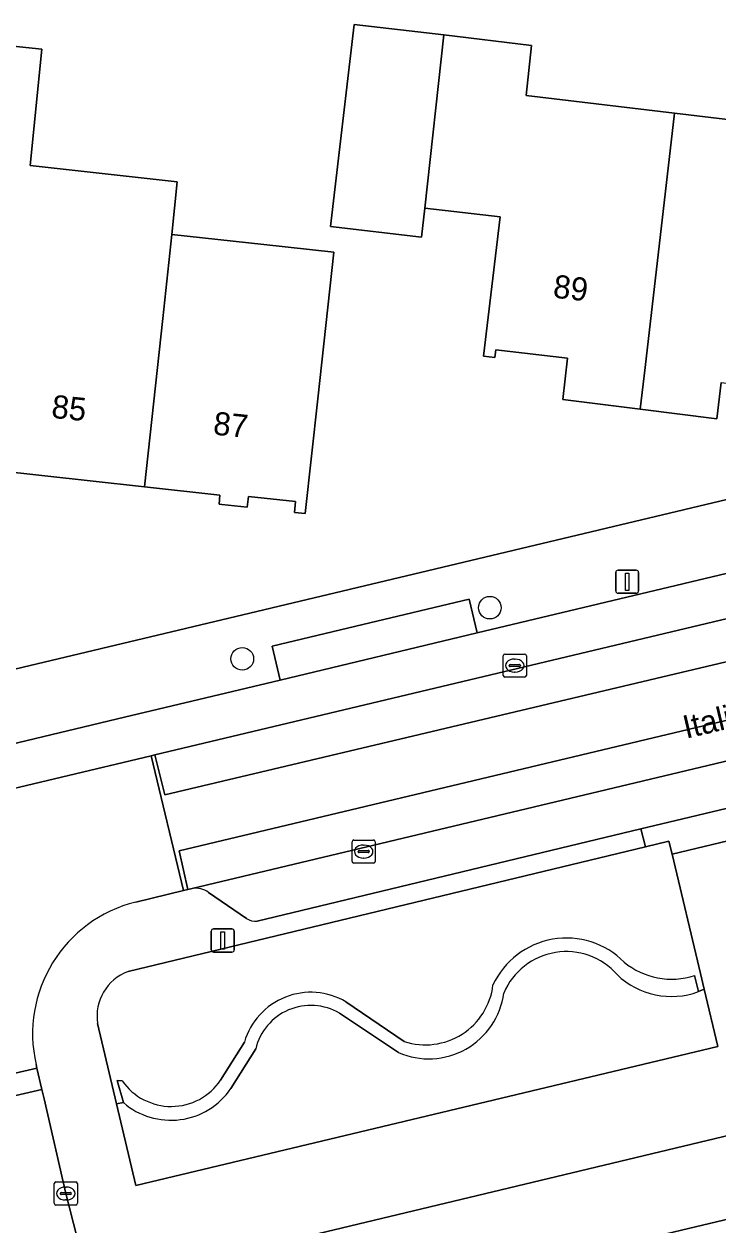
# Model space of a CAD drawing. Extents: x 162082 to 163401, y 388089 to 388636.
# Drawn here: x 163037.2 to 163067.2, y 388260.7 to 388312.7 of the extents above; entities that cross this region are included whole.
import ezdxf

# ---------------------------------------------------------------- set-up
doc = ezdxf.new("R2010")
doc.units = 0
for name, color, linetype in [('IMGEO_Boom', 7, 'Continuous'), ('IMGEO_Erf', 7, 'Continuous'), ('IMGEO_Fietspad_gesloten', 7, 'Continuous'), ('IMGEO_Groenvoorziening', 7, 'Continuous'), ('IMGEO_Haag', 7, 'Continuous'), ('IMGEO_Kolk', 7, 'Continuous'), ('IMGEO_Lichtmast', 7, 'Continuous'), ('IMGEO_Openbare_ruimte_label', 7, 'Continuous'), ('IMGEO_Pand', 7, 'Continuous'), ('IMGEO_Pand_nummerreeks', 7, 'Continuous'), ('IMGEO_Parkeervlak_gesloten', 7, 'Continuous'), ('IMGEO_Parkeervlak_open', 7, 'Continuous'), ('IMGEO_Rijbaan_lokaal_gesloten', 7, 'Continuous'), ('IMGEO_Rijbaan_lokaal_open', 7, 'Continuous'), ('IMGEO_Voetpad_open', 7, 'Continuous')]:
    doc.layers.add(name, color=color, linetype=linetype)

msp = doc.modelspace()

# ---------------------------------------------------------------- linework, layer by layer
at = {"layer": 'IMGEO_Boom'}
for centre in [(163057.316, 388287.412), (163046.616, 388285.197)]:
    msp.add_circle(centre, 0.489, dxfattribs=at)
at = {"layer": 'IMGEO_Erf'}
for points in [[(163013.441, 388370.076), (163002.97, 388276.7), (163142.597, 388309.979)], [(163067.313, 388297.148), (163067.132, 388295.572), (163063.818, 388295.992), (163060.474, 388296.416), (163060.677, 388298.195), (163057.569, 388298.563), (163057.53, 388298.237), (163057.045, 388298.294), (163057.757, 388304.31), (163054.505, 388304.695), (163054.356, 388303.436), (163050.421, 388303.902), (163051.455, 388312.636), (163055.325, 388312.178), (163059.122, 388311.728), (163058.883, 388309.554), (163065.297, 388308.795), (163069.042, 388308.351)], [(163034.227, 388311.956), (163037.954, 388311.567), (163037.44, 388306.528), (163043.804, 388305.828), (163043.564, 388303.552), (163047.541, 388303.115), (163050.577, 388302.781), (163049.881, 388296.449), (163049.334, 388291.478), (163048.865, 388291.53), (163048.917, 388291.999), (163046.882, 388292.222), (163046.831, 388291.754), (163045.738, 388291.874), (163045.609, 388291.888), (163045.651, 388292.274), (163042.391, 388292.633), (163040.043, 388292.891), (163035.976, 388293.338)], [(163087.681, 388256.901), (163086.52, 388261.764), (163087.221, 388261.933), (163086.135, 388266.466), (163083.409, 388265.815), (163082.833, 388268.229), (163042.708, 388258.625)], [(163062.455, 388259.741), (163068.38, 388261.15), (163068.27, 388261.61), (163068.57, 388261.682), (163069.727, 388256.818)]]:
    msp.add_lwpolyline(points, dxfattribs=at)
at = {"layer": 'IMGEO_Fietspad_gesloten'}
msp.add_lwpolyline([(163141.609, 388300.211), (163043.88, 388276.901), (163044.264, 388275.221), (163044.446, 388275.265), (163073.982, 388282.31), (163094.971, 388287.303), (163095.188, 388287.358), (163101.035, 388288.756), (163105.165, 388289.714), (163125.159, 388294.458), (163144.167, 388298.989)], dxfattribs=at)
at = {"layer": 'IMGEO_Groenvoorziening'}
for points in [[(163066.167, 388271.5), (163066.332, 388270.809), (163066.582, 388270.914), (163066.421, 388271.593), (163065.198, 388276.749), (163065.059, 388277.308), (163064.037, 388277.065), (163041.676, 388271.679)], [(163066.332, 388270.809), (163066.167, 388271.5)], [(163067.169, 388268.441), (163066.582, 388270.914), (163066.332, 388270.809)], [(163053.616, 388268.653), (163051.095, 388270.368)], [(163051.095, 388270.368), (163053.616, 388268.653)], [(163050.817, 388269.873), (163053.365, 388268.172)], [(163053.365, 388268.172), (163050.817, 388269.873)], [(163040.358, 388269.435), (163041.18, 388265.957), (163041.475, 388266.008), (163041.208, 388266.963), (163041.429, 388266.95)], [(163041.475, 388266.008), (163041.18, 388265.957), (163042.016, 388262.421), (163067.169, 388268.441)], [(163046.707, 388268.628), (163045.678, 388266.98)], [(163045.678, 388266.98), (163046.707, 388268.628)], [(163046.121, 388266.614), (163047.194, 388268.33)], [(163047.194, 388268.33), (163046.121, 388266.614)], [(163041.429, 388266.95), (163041.208, 388266.963), (163041.475, 388266.008)]]:
    msp.add_lwpolyline(points, dxfattribs=at)
for centre, radius, start, end in [((163060.629, 388269.618), 3.506, 44.7247, 155.0087), ((163060.629, 388269.618), 3.506, 44.7247, 155.0087), ((163060.618, 388269.609), 2.929, 41.3265, 157.1313), ((163060.618, 388269.609), 2.929, 41.3265, 157.1313), ((163065.181, 388274.593), 3.247, 230.5896, 287.6743), ((163065.181, 388274.593), 3.247, 230.5896, 287.6743), ((163042.41, 388269.739), 2.075, 110.7283, 188.4165), ((163065.158, 388273.967), 3.369, 226.0085, 290.395), ((163065.158, 388273.967), 3.369, 226.0085, 290.395), ((163054.532, 388271.446), 2.94, 251.8437, 353.2165), ((163054.532, 388271.446), 2.94, 251.8437, 353.2165), ((163049.579, 388267.789), 2.992, 59.5506, 163.7096), ((163049.579, 388267.789), 2.992, 59.5506, 163.7096), ((163054.671, 388271.177), 3.276, 246.5076, 352.4632), ((163054.671, 388271.177), 3.276, 246.5076, 352.4632), ((163049.575, 388267.765), 2.447, 59.4962, 166.6412), ((163049.575, 388267.765), 2.447, 59.4962, 166.6412), ((163043.543, 388268.415), 2.572, 214.7254, 326.0836), ((163043.543, 388268.415), 2.572, 214.7254, 326.0836), ((163043.526, 388268.394), 3.147, 229.3203, 325.5425), ((163043.526, 388268.394), 3.147, 229.3203, 325.5425)]:
    msp.add_arc(centre, radius, start, end, dxfattribs=at)
at = {"layer": 'IMGEO_Haag'}
for points in [[(163066.332, 388270.809), (163066.167, 388271.5)], [(163053.616, 388268.653), (163051.095, 388270.368)], [(163050.817, 388269.873), (163053.365, 388268.172)], [(163046.707, 388268.628), (163045.678, 388266.98)], [(163046.121, 388266.614), (163047.194, 388268.33)], [(163041.429, 388266.95), (163041.208, 388266.963), (163041.475, 388266.008)]]:
    msp.add_lwpolyline(points, dxfattribs=at)
for centre, radius, start, end in [((163060.629, 388269.618), 3.506, 44.7247, 155.0087), ((163060.618, 388269.609), 2.929, 41.3265, 157.1313), ((163065.181, 388274.593), 3.247, 230.5896, 287.6743), ((163065.158, 388273.967), 3.369, 226.0085, 290.395), ((163054.532, 388271.446), 2.94, 251.8437, 353.2165), ((163049.579, 388267.789), 2.992, 59.5506, 163.7096), ((163054.671, 388271.177), 3.276, 246.5076, 352.4632), ((163049.575, 388267.765), 2.447, 59.4962, 166.6412), ((163043.543, 388268.415), 2.572, 214.7254, 326.0836), ((163043.526, 388268.394), 3.147, 229.3203, 325.5425)]:
    msp.add_arc(centre, radius, start, end, dxfattribs=at)
at = {"layer": 'IMGEO_Kolk'}
for p, q in [((163057.892, 388284.482), (163057.892, 388285.334)), ((163057.967, 388285.408), (163058.819, 388285.408)), ((163058.38, 388285.188), (163058.405, 388285.188)), ((163058.893, 388285.334), (163058.893, 388284.482)), ((163058.151, 388284.902), (163058.151, 388284.914)), ((163058.589, 388284.865), (163058.191, 388284.865)), ((163058.194, 388284.951), (163058.592, 388284.951)), ((163058.403, 388284.628), (163058.378, 388284.628)), ((163058.635, 388284.914), (163058.635, 388284.902)), ((163058.819, 388284.408), (163057.967, 388284.408)), ((163051.363, 388276.439), (163051.363, 388277.291)), ((163051.438, 388277.365), (163052.29, 388277.365)), ((163052.364, 388277.291), (163052.364, 388276.439)), ((163051.622, 388276.859), (163051.622, 388276.871)), ((163052.06, 388276.822), (163051.662, 388276.822)), ((163051.665, 388276.908), (163052.063, 388276.908)), ((163051.851, 388277.145), (163051.876, 388277.145)), ((163052.106, 388276.871), (163052.106, 388276.859)), ((163052.29, 388276.365), (163051.438, 388276.365)), ((163051.874, 388276.585), (163051.849, 388276.585)), ((163038.487, 388261.653), (163038.487, 388262.505)), ((163038.562, 388262.579), (163039.414, 388262.579)), ((163038.975, 388262.359), (163039, 388262.359)), ((163039.488, 388262.505), (163039.488, 388261.653)), ((163038.746, 388262.073), (163038.746, 388262.085)), ((163039.184, 388262.036), (163038.786, 388262.036)), ((163038.789, 388262.122), (163039.187, 388262.122)), ((163038.998, 388261.799), (163038.973, 388261.799)), ((163039.23, 388262.085), (163039.23, 388262.073)), ((163039.414, 388261.579), (163038.562, 388261.579))]:
    msp.add_line(p, q, dxfattribs=at)
for points in [[(163057.892, 388284.482), (163057.892, 388285.334)], [(163057.967, 388285.408), (163058.819, 388285.408)], [(163058.893, 388285.334), (163058.893, 388284.482)], [(163058.819, 388284.408), (163057.967, 388284.408)], [(163051.363, 388276.439), (163051.363, 388277.291)], [(163051.438, 388277.365), (163052.29, 388277.365)], [(163052.364, 388277.291), (163052.364, 388276.439)], [(163052.29, 388276.365), (163051.438, 388276.365)], [(163038.487, 388261.653), (163038.487, 388262.505)], [(163038.562, 388262.579), (163039.414, 388262.579)], [(163039.488, 388262.505), (163039.488, 388261.653)], [(163039.414, 388261.579), (163038.562, 388261.579)]]:
    msp.add_lwpolyline(points, dxfattribs=at)
for centre, radius, start, end in [((163057.969, 388285.332), 0.0765, 91.552, 178.448), ((163057.969, 388285.332), 0.0765, 91.552, 178.448), ((163058.817, 388285.332), 0.0765, 1.552, 88.448), ((163058.817, 388285.332), 0.0765, 1.552, 88.448), ((163058.191, 388284.911), 0.0403, 85.8775, 175.7526), ((163058.188, 388284.901), 0.0366, 178.938, 274.7102), ((163058.592, 388284.908), 0.043, 264.8664, 352.4533), ((163058.596, 388284.913), 0.0386, 1.7309, 96.639), ((163057.969, 388284.484), 0.0765, 181.552, 268.448), ((163057.969, 388284.484), 0.0765, 181.552, 268.448), ((163058.817, 388284.484), 0.0765, 271.552, 358.448), ((163058.817, 388284.484), 0.0765, 271.552, 358.448), ((163051.44, 388277.289), 0.0765, 91.552, 178.448), ((163051.44, 388277.289), 0.0765, 91.552, 178.448), ((163052.288, 388277.289), 0.0765, 1.552, 88.448), ((163052.288, 388277.289), 0.0765, 1.552, 88.448), ((163051.662, 388276.868), 0.0403, 85.8775, 175.7526), ((163051.659, 388276.858), 0.0366, 178.938, 274.7102), ((163052.063, 388276.865), 0.043, 264.8664, 352.4533), ((163052.067, 388276.87), 0.0386, 1.7309, 96.639), ((163051.44, 388276.441), 0.0765, 181.552, 268.448), ((163051.44, 388276.441), 0.0765, 181.552, 268.448), ((163052.288, 388276.441), 0.0765, 271.552, 358.448), ((163052.288, 388276.441), 0.0765, 271.552, 358.448), ((163038.564, 388262.503), 0.0765, 91.552, 178.448), ((163038.564, 388262.503), 0.0765, 91.552, 178.448), ((163039.412, 388262.503), 0.0765, 1.552, 88.448), ((163039.412, 388262.503), 0.0765, 1.552, 88.448), ((163038.786, 388262.082), 0.0403, 85.8775, 175.7526), ((163038.783, 388262.072), 0.0366, 178.938, 274.7102), ((163039.187, 388262.079), 0.043, 264.8664, 352.4533), ((163039.191, 388262.084), 0.0386, 1.7309, 96.639), ((163038.564, 388261.655), 0.0765, 181.552, 268.448), ((163038.564, 388261.655), 0.0765, 181.552, 268.448), ((163039.412, 388261.655), 0.0765, 271.552, 358.448), ((163039.412, 388261.655), 0.0765, 271.552, 358.448)]:
    msp.add_arc(centre, radius, start, end, dxfattribs=at)
for centre, major_axis, ratio, start_param, end_param in [((163058.379, 388284.908), (-0.387, 0.002), 0.722429, 4.712389, 7.853982), ((163058.404, 388284.908), (-0.39, 0.002), 0.717154, 1.570796, 4.712389), ((163051.85, 388276.865), (-0.387, 0.002), 0.722429, 4.712389, 7.853982), ((163051.875, 388276.865), (-0.39, 0.002), 0.717154, 1.570796, 4.712389), ((163038.974, 388262.079), (-0.387, 0.002), 0.722429, 4.712389, 7.853982), ((163038.999, 388262.079), (-0.39, 0.002), 0.717154, 1.570796, 4.712389)]:
    msp.add_ellipse(centre, major_axis=major_axis, ratio=ratio, start_param=start_param, end_param=end_param, dxfattribs=at)
at = {"layer": 'IMGEO_Lichtmast'}
for p, q in [((163062.757, 388288.134), (163062.757, 388288.934)), ((163062.757, 388288.934), (163062.757, 388288.134)), ((163062.857, 388289.034), (163063.647, 388289.034)), ((163063.647, 388289.034), (163062.857, 388289.034)), ((163063.747, 388288.934), (163063.747, 388288.134)), ((163063.747, 388288.134), (163063.747, 388288.934)), ((163063.647, 388288.034), (163062.857, 388288.034)), ((163062.857, 388288.034), (163063.647, 388288.034)), ((163045.275, 388272.617), (163045.275, 388273.417)), ((163045.275, 388273.417), (163045.275, 388272.617)), ((163045.375, 388273.517), (163046.165, 388273.517)), ((163046.165, 388273.517), (163045.375, 388273.517)), ((163046.265, 388273.417), (163046.265, 388272.617)), ((163046.265, 388272.617), (163046.265, 388273.417)), ((163046.165, 388272.517), (163045.375, 388272.517)), ((163045.375, 388272.517), (163046.165, 388272.517))]:
    msp.add_line(p, q, dxfattribs=at)
for points in [[(163063.177, 388288.909), (163063.327, 388288.909), (163063.327, 388288.159), (163063.177, 388288.159), (163063.177, 388288.909)], [(163045.695, 388273.392), (163045.845, 388273.392), (163045.845, 388272.642), (163045.695, 388272.642), (163045.695, 388273.392)]]:
    msp.add_lwpolyline(points, dxfattribs=at)
for centre, start, end in [((163062.857, 388288.934), 90, 180), ((163062.857, 388288.934), 90, 180), ((163063.647, 388288.934), 0, 90), ((163063.647, 388288.934), 360, 90), ((163062.857, 388288.134), 180, 270), ((163062.857, 388288.134), 180, 270), ((163063.647, 388288.134), 270, 0), ((163063.647, 388288.134), 270, 0), ((163045.375, 388273.417), 90, 180), ((163045.375, 388273.417), 90, 180), ((163046.165, 388273.417), 0, 90), ((163046.165, 388273.417), 360, 90), ((163045.375, 388272.617), 180, 270), ((163045.375, 388272.617), 180, 270), ((163046.165, 388272.617), 270, 0), ((163046.165, 388272.617), 270, 0)]:
    msp.add_arc(centre, 0.1, start, end, dxfattribs=at)
at = {"layer": 'IMGEO_Pand'}
for points in [[(163071.83, 388304.772), (163071.721, 388304.785), (163072.033, 388307.622), (163075.731, 388307.184), (163075.918, 388308.765), (163076.059, 388309.956), (163076.922, 388317.238), (163073.322, 388317.664), (163072.487, 388310.619), (163069.356, 388311.006), (163069.042, 388308.351), (163065.297, 388308.795), (163064.027, 388297.798), (163063.818, 388295.992), (163067.132, 388295.572), (163067.313, 388297.148), (163068.405, 388297.018), (163068.444, 388297.351), (163070.51, 388297.107), (163070.468, 388296.746), (163070.94, 388296.69)], [(163055.325, 388312.178), (163051.455, 388312.636), (163050.421, 388303.902), (163054.356, 388303.436), (163054.505, 388304.695)], [(163065.297, 388308.795), (163058.883, 388309.554), (163059.122, 388311.728), (163055.325, 388312.178), (163054.505, 388304.695), (163057.757, 388304.31), (163057.045, 388298.294), (163057.53, 388298.237), (163057.569, 388298.563), (163060.677, 388298.195), (163060.474, 388296.416), (163063.818, 388295.992), (163064.027, 388297.798)], [(163043.564, 388303.552), (163043.804, 388305.828), (163037.44, 388306.528), (163037.954, 388311.567), (163034.227, 388311.956), (163034.181, 388311.533), (163032.844, 388299.324), (163036.019, 388298.975), (163035.361, 388292.994), (163035.932, 388292.932), (163035.976, 388293.338), (163040.043, 388292.891), (163042.391, 388292.633), (163043.182, 388299.923)], [(163050.577, 388302.781), (163047.541, 388303.115), (163043.564, 388303.552), (163043.182, 388299.923), (163042.391, 388292.633), (163045.651, 388292.274), (163045.609, 388291.888), (163045.738, 388291.874), (163046.831, 388291.754), (163046.882, 388292.222), (163048.917, 388291.999), (163048.865, 388291.53), (163049.334, 388291.478), (163049.881, 388296.449)], [(163062.13, 388260.195), (163064.27, 388251.186), (163067.689, 388252), (163068.165, 388250), (163068.514, 388248.53), (163071.527, 388249.247), (163071.348, 388250), (163069.727, 388256.818), (163068.57, 388261.682), (163068.27, 388261.61), (163068.38, 388261.15), (163062.455, 388259.741), (163062.335, 388260.244)]]:
    msp.add_lwpolyline(points, close=True, dxfattribs=at)
at = {"layer": 'IMGEO_Parkeervlak_gesloten'}
for points in [[(163094.971, 388287.303), (163073.982, 388282.31), (163044.446, 388275.265)], [(163047.26, 388273.86), (163063.848, 388277.845), (163068.744, 388279.022), (163092.24, 388284.602)], [(163045.154, 388275.098), (163046.8, 388273.97)]]:
    msp.add_lwpolyline(points, dxfattribs=at)
for centre, radius, start, end in [((163044.611, 388274.379), 0.901, 52.9152, 100.5407), ((163047.185, 388274.563), 0.707, 237.0116, 276.0912)]:
    msp.add_arc(centre, radius, start, end, dxfattribs=at)
at = {"layer": 'IMGEO_Parkeervlak_open'}
msp.add_lwpolyline([(163131.452, 388304.096), (163121.683, 388301.766), (163118.841, 388301.096), (163113.942, 388299.941), (163113.922, 388299.936), (163099.299, 388296.452), (163092.277, 388294.775), (163077.825, 388291.351), (163077.761, 388291.336), (163070.915, 388289.699), (163056.768, 388286.318), (163048.255, 388284.284), (163041.524, 388282.675), (163034.48, 388280.986), (163034.6, 388280.484), (163034.915, 388279.158), (163042.673, 388281.006), (163042.839, 388281.046), (163134.34, 388302.847)], dxfattribs=at)
at = {"layer": 'IMGEO_Rijbaan_lokaal_gesloten'}
for points in [[(163142.688, 388304.634), (163140.488, 388304.158), (163140.267, 388304.121), (163137.957, 388303.61), (163135.31, 388303.025), (163134.34, 388302.847), (163042.839, 388281.046), (163043.268, 388279.323), (163142.15, 388302.761)], [(163142.15, 388302.761), (163043.268, 388279.323), (163042.839, 388281.046), (163042.673, 388281.006), (163044.074, 388275.176), (163044.264, 388275.221), (163043.88, 388276.901), (163141.609, 388300.211)], [(163042.019, 388274.683), (163044.074, 388275.176), (163042.673, 388281.006), (163034.915, 388279.158), (163028.478, 388277.62), (163027.271, 388277.332), (163022.672, 388276.234), (163023.09, 388274.56), (162971.872, 388262.319), (162971.492, 388264.011), (162971.268, 388263.958)], [(163031.024, 388265.961), (163037.741, 388267.499), (163037.705, 388267.654)]]:
    msp.add_lwpolyline(points, dxfattribs=at)
msp.add_arc((163043.417, 388268.987), 5.865, 103.787, 193.1346, dxfattribs=at)
at = {"layer": 'IMGEO_Rijbaan_lokaal_open'}
msp.add_lwpolyline([(163037.952, 388266.575), (163037.741, 388267.499), (163031.024, 388265.961), (163031.039, 388265.894), (163031.248, 388265.028)], close=True, dxfattribs=at)
msp.add_lwpolyline([(163074.372, 388113.132), (163074.216, 388113.79), (163072.028, 388123.037), (163062.831, 388161.898), (163061.265, 388168.514), (163055.571, 388192.572), (163054.713, 388196.199), (163046.841, 388228.85), (163044.982, 388236.475), (163039.991, 388257.973), (163039.484, 388260.157), (163038.988, 388262.079), (163038.045, 388266.167), (163037.952, 388266.575), (163031.248, 388265.028), (163032.365, 388260.375), (163033.118, 388257.186), (163033.304, 388256.379), (163038.037, 388235.809), (163040.03, 388227.39), (163052.663, 388174.652), (163053.751, 388170.144), (163065.358, 388121.308), (163065.569, 388120.418)], dxfattribs=at)
at = {"layer": 'IMGEO_Voetpad_open'}
for points in [[(163142.597, 388309.979), (163002.97, 388276.7), (162998.906, 388275.686), (162998.667, 388273.56), (162969.954, 388266.671), (162969.935, 388266.571), (162965.617, 388265.468)], [(163048.255, 388284.284), (163047.905, 388285.749), (163051.827, 388286.683), (163056.421, 388287.778), (163056.768, 388286.318), (163070.915, 388289.699), (163070.647, 388290.851), (163073.998, 388291.632), (163077.501, 388292.448), (163077.761, 388291.336), (163077.825, 388291.351), (163092.277, 388294.775), (163092.006, 388295.914), (163099.028, 388297.588), (163099.299, 388296.452), (163113.922, 388299.936), (163113.655, 388301.048), (163121.409, 388302.909), (163121.683, 388301.766), (163131.452, 388304.096)], [(162971.268, 388263.958), (162971.492, 388264.011), (163008.218, 388272.782), (163007.922, 388274.103), (163012.723, 388275.265), (163012.611, 388275.762), (163026.832, 388279.172), (163026.956, 388278.653), (163028.158, 388278.94), (163034.6, 388280.484), (163034.48, 388280.986), (163041.524, 388282.675), (163048.255, 388284.284)], [(163041.676, 388271.679), (163064.037, 388277.065), (163063.848, 388277.845), (163047.26, 388273.86)], [(163069.147, 388272.584), (163069.127, 388272.668), (163067.968, 388277.415), (163065.198, 388276.749), (163066.421, 388271.593), (163066.582, 388270.914), (163067.169, 388268.441), (163042.016, 388262.421), (163041.18, 388265.957), (163040.358, 388269.435)], [(163044.446, 388275.265), (163044.264, 388275.221), (163044.074, 388275.176), (163042.019, 388274.683)], [(163046.8, 388273.97), (163045.154, 388275.098)], [(163037.705, 388267.654), (163037.741, 388267.499), (163037.952, 388266.575), (163038.045, 388266.167), (163038.988, 388262.079), (163039.484, 388260.157), (163039.991, 388257.973), (163042.708, 388258.625), (163082.833, 388268.229)]]:
    msp.add_lwpolyline(points, dxfattribs=at)
for points in [[(163056.768, 388286.318), (163056.421, 388287.778), (163051.827, 388286.683), (163047.905, 388285.749), (163048.255, 388284.284)], [(163068.938, 388278.231), (163068.744, 388279.022), (163063.848, 388277.845), (163064.037, 388277.065), (163065.059, 388277.308), (163065.198, 388276.749), (163067.968, 388277.415), (163067.825, 388277.972)]]:
    msp.add_lwpolyline(points, close=True, dxfattribs=at)
for centre, radius, start, end in [((163044.611, 388274.379), 0.901, 52.9152, 100.5407), ((163043.417, 388268.987), 5.865, 103.787, 193.1346), ((163047.185, 388274.563), 0.707, 237.0116, 276.0912), ((163042.41, 388269.739), 2.075, 110.7283, 188.4165)]:
    msp.add_arc(centre, radius, start, end, dxfattribs=at)

# ---------------------------------------------------------------- texts
at = {"layer": 'IMGEO_Openbare_ruimte_label'}
msp.add_text('Italiëlaan', height=1, rotation=13.2996, dxfattribs=at).set_placement((163065.797, 388281.742))
at = {"layer": 'IMGEO_Pand_nummerreeks'}
for s, rotation, p in [('89', 353.56, (163060.019, 388300.825)), ('85', 354.0642, (163038.339, 388295.629)), ('87', 354.0642, (163045.329, 388294.902))]:
    msp.add_text(s, height=1, rotation=rotation, dxfattribs=at).set_placement(p)

doc.saveas('drawing.dxf')
